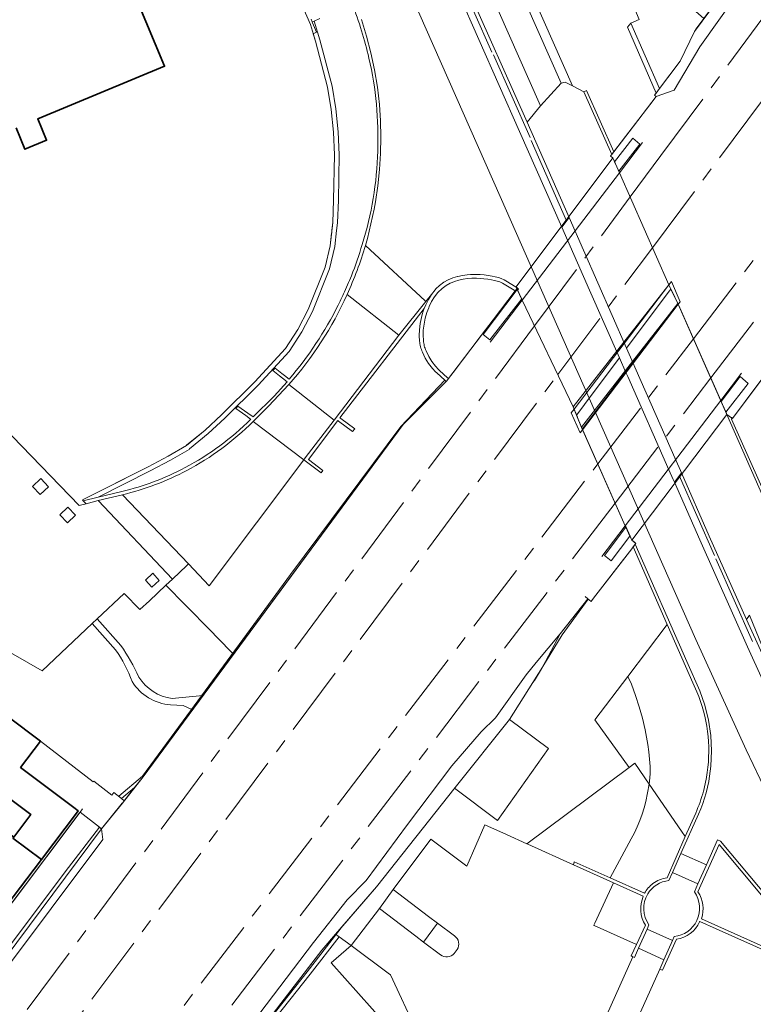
# Model space of a CAD drawing. Extents: x 150256 to 156914, y 461459 to 469481.
# Tile 274 of 656: x 154982 to 155061, y 463717 to 463822. Entities that reach past the tile are written whole.
import ezdxf

# ---------------------------------------------------------------- set-up
doc = ezdxf.new("R2010")
doc.units = 0
doc.header["$LTSCALE"] = 0.75
doc.linetypes.add('AM-AS', pattern=[16, 10, -2, 2, -2])
for name, color, linetype, lineweight in [('B-RO-AM-AS_SPOOR-G', 251, 'AM-AS', 18), ('B-RO-GR-BEPLANTING_CULTUUR_BODEMBEDEKKER-GV', 251, 'CONTINUOUS', 18), ('B-RO-GR-GRAS-GV', 251, 'CONTINUOUS', 13), ('B-RO-GR-GROENVOORZIENING-GV', 251, 'CONTINUOUS', 18), ('B-RO-GR-HAAG-GV', 251, 'CONTINUOUS', 13), ('B-RO-IE-TERREINAFSCHEIDING_KUNSTMATIG_HEKWERK-G', 251, 'IE-TERREINAFSCHEIDING-KUNSTMATIG', 18), ('B-RO-IE-TERREINAFSCHEIDING_KUNSTMATIG_MUUR-G', 251, 'IE-TERREINAFSCHEIDING-KUNSTMATIG-DICHT', 18), ('B-RO-IE-TERREINAFSCHEIDING_KUNSTMATIG_MUUR-GV', 251, 'CONTINUOUS', 18), ('B-RO-KW-KUNSTWERK-GV', 251, 'CONTINUOUS', 18), ('B-RO-KW-KUNSTWERK_GELUIDSWERING_SCHERM-G', 251, 'CONTINUOUS', 18), ('B-RO-KW-KUNSTWERK_PIJLER-GV', 251, 'CONTINUOUS', 18), ('B-RO-OG-BEBOUWING-GV', 6, 'CONTINUOUS', 35), ('B-RO-OG-TERREIN_CULTUURSCHEIDING-GV', 251, 'CONTINUOUS', 18), ('B-RO-VH-VERHARDING_ASFALT-GV', 251, 'CONTINUOUS', 18), ('B-RO-VH-VERHARDING_BETON-GV', 251, 'CONTINUOUS', 18), ('B-RO-VH-VERHARDING_BETONSTRAATSTEEN-GV', 251, 'CONTINUOUS', 18), ('B-RO-VH-VERHARDING_FUNDERING_ZAND-GV', 251, 'CONTINUOUS', 18), ('B-RO-VH-VERHARDING_GESLOTEN-GV', 251, 'CONTINUOUS', 18), ('B-RO-VH-VERHARDING_GRASBETONSTEEN-GV', 251, 'CONTINUOUS', 18), ('B-RO-VH-VERHARDING_HALFVERHARDING-GV', 251, 'CONTINUOUS', 18), ('B-RO-VH-VERHARDING_ROOSTER-GV', 251, 'CONTINUOUS', 18), ('B-RO-VH-VERHARDING_TEGEL-GV', 251, 'CONTINUOUS', 18)]:
    doc.layers.add(name, color=color, linetype=linetype, lineweight=lineweight)
doc.linetypes.add('IE-TERREINAFSCHEIDING-KUNSTMATIG', pattern='A,4,[82,NLCS.SHX,S=0.75,R=90,X=0,Y=0],4,-2', length=10)
doc.linetypes.add('IE-TERREINAFSCHEIDING-KUNSTMATIG-DICHT', pattern='A,8,-1,[82,NLCS.SHX,S=0.75,R=90,X=0,Y=0],-1', length=10)

msp = doc.modelspace()

# ---------------------------------------------------------------- linework, layer by layer
at = {"layer": 'B-RO-AM-AS_SPOOR-G'}
for points in [[(155056.026, 463783.471), (155154.029, 463911.829), (155170.898, 463933.816), (155200.662, 463972.105), (155269.745, 464059.875)], [(155054.172, 463787.663), (155173.77, 463944.214), (155203.49, 463982.538), (155245.888, 464036.444)], [(155047.4, 463802.809), (155050.695, 463807.251), (155140.746, 463928.816)], [(155049.782, 463797.387), (155073.09, 463828.635)], [(155037.182, 463789.038), (155047.4, 463802.809)], [(155039.665, 463783.824), (155049.782, 463797.387)], [(154818.778, 463498.972), (154908.779, 463616.918), (154928.131, 463642.427), (154947.209, 463667.774), (155037.182, 463789.038)], [(155043.946, 463774.277), (155054.172, 463787.663)], [(154821.795, 463495.987), (154935.292, 463644.638), (154982.677, 463707.424), (155039.665, 463783.824)], [(155045.81, 463770.09), (155056.026, 463783.471)], [(154994.262, 463709.242), (155043.946, 463774.277)], [(154997.559, 463706.894), (155045.81, 463770.09)]]:
    msp.add_lwpolyline(points, dxfattribs=at)
at = {"layer": 'B-RO-GR-BEPLANTING_CULTUUR_BODEMBEDEKKER-GV'}
for points in [[(155024.895, 463787.404), (155024.864, 463788.003), (155024.889, 463788.596), (155024.966, 463789.269), (155025.098, 463789.938), (155025.183, 463790.234), (155025.289, 463790.604), (155025.398, 463790.885), (155016.362, 463779.209), (155016.466, 463779.132), (155017.956, 463778.027), (155017.734, 463777.729), (155016.244, 463778.849), (155016.173, 463778.902), (155013.006, 463774.743), (155013.022, 463774.731), (155014.557, 463773.584), (155014.372, 463773.333), (155012.513, 463774.699), (155002.388, 463761.246), (155000.204, 463763.613), (155000, 463763.42), (154998.466, 463761.965), (154997.782, 463761.315), (154999.878, 463759.175), (155000, 463759.05), (155000.122, 463758.925), (155002.362, 463756.639), (155004.683, 463754.27), (155005.014, 463753.932)], [(155026.259, 463784.485), (155025.857, 463785.012), (155025.508, 463785.59), (155025.203, 463786.217)], [(155005.014, 463753.932), (155023.15, 463778.479), (155027.732, 463783.096), (155027.59, 463783.224), (155026.722, 463784.009)], [(154997.782, 463761.315), (154996.034, 463759.653), (154994.989, 463758.709), (154993.332, 463760.44), (154990.439, 463757.718), (154992.975, 463754.878)], [(154998.459, 463749.194), (155001.741, 463749.503), (155005.014, 463753.932), (155004.683, 463754.27), (155002.362, 463756.639), (155000.122, 463758.925), (155000, 463759.05), (154999.878, 463759.175), (154997.782, 463761.315)], [(154992.388, 463754.41), (154989.892, 463757.204), (154984.538, 463752.167), (154976.638, 463756.683), (154973.762, 463752.75), (154973.693, 463752.658), (154973.768, 463752.602), (154977.439, 463749.843), (154984.36, 463744.641), (154990.008, 463740.289), (154990.074, 463740.376), (154991.993, 463738.875), (154992.223, 463739.159), (154993.042, 463738.497), (154993.321, 463738.272), (154994.42, 463739.669)], [(155054.539, 463749.914), (155054.111, 463750.888), (155051.373, 463757.118), (155047.144, 463751.536), (155047.549, 463750.717), (155047.99, 463749.521), (155048.376, 463748.311), (155048.71, 463747.085), (155048.992, 463745.843), (155049.28, 463744.287), (155049.394, 463743.502), (155049.479, 463742.714), (155049.527, 463741.929), (155049.533, 463741.143), (155049.488, 463740.366), (155049.447, 463740.046), (155052.896, 463735.013), (155053.295, 463734.431), (155054.414, 463736.959)], [(154994.42, 463739.669), (154995.331, 463740.827), (154995.624, 463741.223), (155000.619, 463747.983), (154999.624, 463748.469), (154998.277, 463748.523)], [(155052.896, 463735.013), (155049.447, 463740.046), (155049.091, 463738.203), (155048.898, 463737.513), (155048.679, 463736.83), (155048.431, 463736.156), (155048.157, 463735.492), (155047.857, 463734.843), (155047.529, 463734.208), (155045.26, 463730.032), (155048.95, 463728.395)], [(155051.35, 463730.035), (155053.295, 463734.431), (155052.896, 463735.013)], [(155048.812, 463728.074), (155045.621, 463729.486), (155043.633, 463725.175), (155043.534, 463724.961), (155043.564, 463724.948), (155048.086, 463722.91), (155049.041, 463724.955)]]:
    msp.add_lwpolyline(points, dxfattribs=at)
for points in [[(155025.001, 463786.806, -0.0400607), (155024.895, 463787.404)], [(155025.203, 463786.217, -0.044186), (155025.001, 463786.806)], [(155026.722, 463784.009, -0.0351518), (155026.259, 463784.485)], [(154994.158, 463751.009, 0.0675429), (154992.388, 463754.41)], [(154992.975, 463754.878, -0.0356701), (154994.899, 463751.492)], [(154998.277, 463748.523, -0.239939), (154994.158, 463751.009)], [(154994.899, 463751.492, 0.2287232), (154998.459, 463749.194)], [(155055.648, 463741.306, 0.1343648), (155054.539, 463749.914)], [(155055.241, 463739.305, 0.0311121), (155055.648, 463741.306)], [(155054.414, 463736.959, 0.0377971), (155055.241, 463739.305)], [(155049.838, 463729.416, -0.1285437), (155051.35, 463730.035)], [(155048.95, 463728.395, -0.1061524), (155049.838, 463729.416)], [(155049.041, 463724.955, -0.2478416), (155048.812, 463728.074)]]:
    msp.add_lwpolyline(points, format="xyb", dxfattribs=at)
for points in [[(155049.447, 463740.046), (155049.488, 463740.366), (155049.533, 463741.143), (155049.527, 463741.929), (155049.479, 463742.714), (155049.394, 463743.502), (155049.28, 463744.287), (155048.992, 463745.843), (155048.71, 463747.085), (155048.376, 463748.311), (155047.99, 463749.521), (155047.549, 463750.717), (155047.144, 463751.536), (155043.644, 463746.916), (155047.294, 463741.814), (155047.917, 463742.278)], [(155045.26, 463730.032), (155047.529, 463734.208), (155047.857, 463734.843), (155048.157, 463735.492), (155048.431, 463736.156), (155048.679, 463736.83), (155048.898, 463737.513), (155049.091, 463738.203), (155049.447, 463740.046), (155047.917, 463742.278), (155047.294, 463741.814), (155036.349, 463733.673), (155036.462, 463733.622), (155041.332, 463731.425), (155041.422, 463731.735)]]:
    msp.add_lwpolyline(points, close=True, dxfattribs=at)
at = {"layer": 'B-RO-GR-GRAS-GV'}
msp.add_lwpolyline([(154956.528, 463690.103), (154987.016, 463730.664), (154990.674, 463735.436), (154988.601, 463737.058), (154988.509, 463736.936), (154984.679, 463731.843), (154980.888, 463726.801), (154977.096, 463721.758), (154973.305, 463716.716), (154969.513, 463711.674)], dxfattribs=at)
msp.add_lwpolyline([(154914.448, 463634.452), (154914.987, 463634.066), (154935.516, 463661.497), (154956.893, 463689.887), (154974.126, 463712.773), (154990.884, 463735.272), (154990.821, 463735.321), (154990.674, 463735.436), (154987.016, 463730.664), (154956.528, 463690.103), (154914.859, 463634.668)], close=True, dxfattribs=at)
at = {"layer": 'B-RO-GR-GROENVOORZIENING-GV'}
for points in [[(155050.167, 463813.92), (155049.993, 463813.69), (155050.184, 463813.535), (155052.091, 463814.243), (155054.851, 463818.854), (155059.087, 463824.836), (155065.071, 463832.56), (155068.224, 463836.916), (155073.058, 463843.318), (155075.996, 463847.736), (155078.363, 463851.379), (155077.601, 463851.941), (155063.696, 463833.216), (155055.294, 463821.902), (155054.461, 463820.78), (155054.265, 463820.516), (155052.757, 463817.343), (155050.526, 463814.395)], [(155050.731, 463825.906), (155047.358, 463828.866), (155046.37, 463827.744), (155045.584, 463828.433), (155048.376, 463821.782), (155047.464, 463821.385), (155050.526, 463814.395), (155052.757, 463817.343), (155054.265, 463820.516), (155054.461, 463820.78), (155055.294, 463821.902)], [(155013.634, 463821.622), (155013.42, 463821.528), (155013.46, 463821.43), (155013.871, 463820.415), (155013.525, 463820.266), (155013.764, 463819.483), (155015.063, 463814.555), (155015.45, 463812.179), (155015.688, 463809.739), (155015.806, 463807.326), (155015.71, 463802.474), (155015.617, 463800.069), (155015.532, 463799.271), (155015.53, 463798.94), (155015.496, 463798.94), (155015.354, 463797.606), (155014.802, 463795.293), (155012.988, 463790.792), (155011.868, 463788.642), (155010.556, 463786.614), (155007.276, 463783.051), (155003.734, 463779.539), (155001.962, 463777.887), (154999.997, 463776.264), (154999.974, 463776.245), (154999.973, 463776.244), (154998.023, 463775.113), (154995.873, 463773.975), (154991.058, 463771.543), (154988.853, 463770.43), (154988.939, 463770.342), (154990.537, 463770.72), (154996.103, 463773.531), (154998.265, 463774.676), (155000.261, 463775.833), (155000.316, 463775.879), (155002.292, 463777.511), (155004.081, 463779.179), (155007.636, 463782.704), (155010.953, 463786.307), (155012.301, 463788.39), (155013.443, 463790.583), (155015.28, 463795.141), (155015.848, 463797.521), (155016.029, 463799.218), (155016.116, 463800.033), (155016.21, 463802.459), (155016.306, 463807.333), (155016.187, 463809.776), (155015.946, 463812.244), (155015.553, 463814.659), (155014.245, 463819.62)], [(155064.587, 463764.018), (155063.969, 463763.733), (155063.976, 463762.913), (155065.347, 463759.792), (155083.908, 463720.441), (155088.742, 463712.9), (155093.534, 463705.425), (155069.075, 463769.685), (155062.964, 463785.32), (155060.959, 463782.63), (155058.352, 463779.132), (155058.325, 463779.152), (155058.284, 463779.097), (155058.248, 463779.05), (155064.891, 463764.141)], [(154985.221, 463771.837), (154984.393, 463772.705), (154983.525, 463771.877), (154984.353, 463771.009)], [(154988.121, 463768.8), (154987.292, 463769.668), (154986.424, 463768.839), (154987.253, 463767.971)], [(155015.915, 463724.018), (155016.295, 463723.735), (155017.569, 463722.785), (155020.595, 463726.738), (155022.057, 463728.777), (155026.114, 463734.169), (155029.947, 463731.262), (155031.854, 463735.687), (155034.181, 463734.662), (155036.349, 463733.673), (155047.294, 463741.814), (155043.644, 463746.916), (155047.144, 463751.536), (155051.373, 463757.118), (155047.732, 463765.404), (155047.573, 463765.199), (155045.945, 463763.096), (155044.24, 463760.895), (155043.476, 463759.908), (155043.301, 463759.681), (155043.226, 463759.584), (155042.896, 463759.846), (155039.931, 463756.113), (155038.034, 463752.54), (155034.489, 463746.965), (155028.697, 463739.697), (155020.278, 463729.07)], [(154997.07, 463761.808), (154996.381, 463762.581), (154995.6, 463761.85), (154996.282, 463761.084)], [(155001.921, 463705.987), (155014.437, 463722.306), (155015.915, 463724.018), (155020.278, 463729.07), (155028.697, 463739.697), (155034.489, 463746.965), (155038.034, 463752.54), (155039.931, 463756.113), (155037.354, 463753.06), (155036.287, 463751.721), (155033.001, 463747.122), (155031.47, 463745.626), (155028.35, 463742.017), (155023.593, 463735.744), (155019.169, 463729.727), (155017.143, 463727.68), (155013.557, 463723.113), (155006.353, 463713.645), (155005.14, 463711.39), (155003.152, 463709.354), (155000.947, 463706.481)]]:
    msp.add_lwpolyline(points, close=True, dxfattribs=at)
for points in [[(154971.838, 463708.665), (154979.95, 463719.381), (154991.05, 463734.118), (154990.884, 463735.272), (154974.126, 463712.773)], [(155055.02, 463725.656), (155068.671, 463719.518), (155056.924, 463733.607), (155054.641, 463728.546)], [(155028.626, 463723.821), (155026.825, 463725.182), (155025.303, 463723.168), (155027.133, 463721.798)], [(155028.594, 463721.945), (155028.908, 463722.368)]]:
    msp.add_lwpolyline(points, dxfattribs=at)
for points in [[(155054.641, 463728.546, -0.2405227), (155055.02, 463725.656)], [(155028.908, 463722.368, 0.4169893), (155028.626, 463723.821)], [(155027.133, 463721.798, 0.3949995), (155028.594, 463721.945)]]:
    msp.add_lwpolyline(points, format="xyb", dxfattribs=at)
at = {"layer": 'B-RO-GR-HAAG-GV'}
msp.add_lwpolyline([(155013.46, 463821.43), (155013.871, 463820.415), (155013.525, 463820.266), (155013.764, 463819.483), (155015.063, 463814.555), (155015.45, 463812.179), (155015.688, 463809.739), (155015.806, 463807.326), (155015.71, 463802.474), (155015.617, 463800.069), (155015.532, 463799.271), (155015.53, 463798.94), (155015.496, 463798.94), (155015.354, 463797.606), (155014.802, 463795.293), (155012.988, 463790.792), (155011.868, 463788.642), (155010.556, 463786.614), (155007.276, 463783.051), (155003.734, 463779.539), (155001.962, 463777.887), (154999.997, 463776.264), (154999.974, 463776.245), (154999.973, 463776.244), (154998.023, 463775.113), (154995.873, 463773.975), (154991.058, 463771.543), (154988.853, 463770.43), (154988.939, 463770.342), (154990.537, 463770.72), (154996.103, 463773.531), (154998.265, 463774.676), (155000.261, 463775.833), (155000.316, 463775.879), (155002.292, 463777.511), (155004.081, 463779.179), (155007.636, 463782.704), (155010.953, 463786.307), (155012.301, 463788.39), (155013.443, 463790.583), (155015.28, 463795.141), (155015.848, 463797.521), (155016.029, 463799.218), (155016.116, 463800.033), (155016.21, 463802.459), (155016.306, 463807.333), (155016.187, 463809.776), (155015.946, 463812.244), (155015.553, 463814.659), (155014.245, 463819.62), (155013.634, 463821.622), (155013.42, 463821.528)], close=True, dxfattribs=at)
at = {"layer": 'B-RO-IE-TERREINAFSCHEIDING_KUNSTMATIG_HEKWERK-G'}
for points in [[(155028.708, 463827.15), (155032.63, 463818.298)], [(154999.973, 463776.244), (155001.962, 463777.887), (155003.734, 463779.539), (155007.276, 463783.051), (155010.556, 463786.614), (155011.868, 463788.642), (155012.988, 463790.792), (155014.802, 463795.293), (155015.354, 463797.606), (155015.617, 463800.069), (155015.71, 463802.474), (155015.806, 463807.326), (155015.688, 463809.739), (155015.45, 463812.179), (155015.063, 463814.555), (155013.764, 463819.483), (155013.223, 463821.254), (155011.781, 463824.604)], [(155032.789, 463818.017), (155036.7, 463809.16)], [(155036.814, 463808.855), (155040.611, 463800.262)], [(155041.403, 463780.143), (155051.525, 463793.421)], [(155051.525, 463793.421), (155051.808, 463793.792), (155052.747, 463791.618), (155052.542, 463791.35)], [(155052.542, 463791.35), (155042.32, 463777.928)], [(155042.32, 463777.928), (155042.065, 463777.593), (155041.1, 463779.745), (155041.403, 463780.143)], [(154998.023, 463775.113), (154999.974, 463776.245)], [(154999.974, 463776.245), (155000, 463776.26)], [(154995.873, 463773.975), (154998.023, 463775.113)], [(154988.853, 463770.43), (154995.873, 463773.975)], [(155052.646, 463773.021), (155056.403, 463764.49)], [(155056.552, 463764.132), (155060.492, 463755.303)], [(155028.643, 463739.629), (155033.232, 463736.162), (155038.666, 463743.853), (155034.489, 463746.965)]]:
    msp.add_lwpolyline(points, dxfattribs=at)
at = {"layer": 'B-RO-IE-TERREINAFSCHEIDING_KUNSTMATIG_MUUR-G'}
for points in [[(155048.716, 463808.632), (155046.257, 463805.409)], [(155046.257, 463805.409), (155035.87, 463791.791)], [(155041.306, 463780.378), (155051.524, 463793.423)], [(155051.524, 463793.423), (155051.851, 463792.761)], [(155051.851, 463792.761), (155052.507, 463791.43)], [(155035.87, 463791.791), (155032.439, 463787.293)], [(155052.507, 463791.43), (155042.287, 463778.002)], [(155057.091, 463781.063), (155059.303, 463783.965)], [(155027.59, 463783.224), (155022.893, 463778.274), (155011.107, 463762.471), (155000, 463747.338)], [(155041.306, 463780.378), (155041.759, 463779.274)], [(155046.886, 463767.672), (155057.091, 463781.063)], [(155042.287, 463778.002), (155041.676, 463779.477)], [(155044.365, 463764.365), (155046.886, 463767.673)], [(155042.917, 463759.829), (155040.123, 463755.989), (155038.071, 463752.61)], [(155042.896, 463759.846), (155042.592, 463760.087)], [(155037.916, 463752.355), (155037.164, 463751.116), (155036.981, 463750.884)], [(155000, 463747.338), (154995.265, 463740.913), (154992.762, 463738.753)], [(154990.008, 463740.289), (154984.36, 463744.641)], [(154990.074, 463740.376), (154990.008, 463740.289)], [(154991.993, 463738.875), (154990.074, 463740.376)], [(154994.42, 463739.669), (154993.042, 463738.497)], [(154991.993, 463738.875), (154992.223, 463739.159)], [(154993.042, 463738.497), (154992.223, 463739.159)], [(154993.321, 463738.272), (154993.042, 463738.497)], [(154912.496, 463635.851), (154914.987, 463634.066), (154935.516, 463661.497), (154974.126, 463712.773), (154990.884, 463735.272), (154990.602, 463735.492)], [(155016.762, 463724.998), (155012.896, 463719.971), (155005.583, 463710.762)], [(155016.295, 463723.735), (155013.211, 463719.725), (155000, 463703.09)]]:
    msp.add_lwpolyline(points, dxfattribs=at)
at = {"layer": 'B-RO-IE-TERREINAFSCHEIDING_KUNSTMATIG_MUUR-GV'}
for points in [[(155022.522, 463839.357), (155035.568, 463809.824), (155040.093, 463799.579), (155040.874, 463800.609), (155036.381, 463810.818), (155023.496, 463839.783), (155022.869, 463839.559)], [(155050.526, 463814.395), (155047.464, 463821.385), (155047.103, 463820.946), (155050.167, 463813.92)], [(155042.482, 463814.063), (155042.469, 463814.057), (155045.43, 463807.354), (155045.629, 463807.613), (155045.646, 463807.635), (155042.751, 463814.195)], [(155016.466, 463779.132), (155016.362, 463779.209), (155025.398, 463790.885), (155025.546, 463791.267), (155025.833, 463791.857), (155026.163, 463792.396), (155025.561, 463791.639), (155022.692, 463788.032), (155015.766, 463778.941), (155012.68, 463774.917), (155012.513, 463774.699), (155014.372, 463773.333), (155014.557, 463773.584), (155013.022, 463774.731), (155013.006, 463774.743), (155016.173, 463778.902), (155016.244, 463778.849), (155017.734, 463777.729), (155017.956, 463778.027)], [(155058.228, 463779.223), (155058.143, 463779.285), (155057.749, 463779.574), (155064.587, 463764.018), (155064.891, 463764.141), (155058.248, 463779.05), (155058.284, 463779.097), (155058.325, 463779.152)], [(155059.844, 463757.649), (155055.86, 463766.557), (155052.879, 463773.331), (155052.129, 463772.333), (155054.859, 463766.152), (155059.949, 463754.715), (155066.698, 463739.95), (155067.089, 463740.082), (155067.398, 463740.243), (155067.673, 463740.386), (155060.967, 463755.138)]]:
    msp.add_lwpolyline(points, close=True, dxfattribs=at)
for points in [[(155017.693, 463823.444, -0.0363264), (155019.487, 463817.656)], [(155019.487, 463817.656, -0.0654708), (155020.423, 463807.724)], [(155020.423, 463807.724, -0.0694572), (155018.756, 463797.723)], [(155017.147, 463792.373, 0.0362187), (155019.099, 463797.622)], [(155018.756, 463797.723, -0.0243246), (155017.605, 463794.393)], [(155017.605, 463794.393, -0.0145421), (155016.754, 463792.44)], [(155010.925, 463782.751, 0.0737363), (155017.147, 463792.373)], [(155016.754, 463792.44, -0.0084752), (155016.187, 463791.243)], [(155016.187, 463791.243, -0.0626434), (155010.959, 463783.352)], [(155024.895, 463787.404, 0.0400607), (155025.001, 463786.806)], [(155025.001, 463786.806, 0.044186), (155025.203, 463786.217)], [(155025.4, 463786.912, -0.0376055), (155025.301, 463787.467)], [(155025.587, 463786.365, -0.0459576), (155025.4, 463786.912)], [(155027.025, 463784.274, -0.0337017), (155026.586, 463784.725)], [(155026.259, 463784.485, 0.0351518), (155026.722, 463784.009)], [(155006.856, 463779.06, -0.0748327), (154999.836, 463773.881)], [(155000, 463773.572, 0.07502), (155007.103, 463778.813)], [(154999.836, 463773.881, -0.0623128), (154993.057, 463771.315)], [(154993.137, 463770.974, 0.0624107), (155000, 463773.572)], [(155054.539, 463749.914, -0.1343648), (155055.648, 463741.306)], [(155055.648, 463741.306, -0.0311121), (155055.241, 463739.305)], [(155055.241, 463739.305, -0.0377971), (155054.414, 463736.959)], [(155051.35, 463730.035, 0.1285437), (155049.838, 463729.416)], [(155049.838, 463729.416, 0.1061524), (155048.95, 463728.395)], [(155049.284, 463728.305, -0.2351983), (155051.55, 463729.746)], [(155048.812, 463728.074, 0.2478416), (155049.041, 463724.955)], [(155049.405, 463725.01, -0.2977798), (155049.284, 463728.305)], [(155054.268, 463728.526, -0.2716418), (155054.539, 463725.468)], [(155055.02, 463725.656, 0.2405227), (155054.641, 463728.546)], [(155054.539, 463725.468, -0.2615503), (155052.116, 463723.749)], [(155052.349, 463723.475, 0.2554776), (155054.822, 463725.317)]]:
    msp.add_lwpolyline(points, format="xyb", dxfattribs=at)
for points in [[(155013.301, 463821.822), (155013.42, 463821.528), (155013.634, 463821.622), (155014.242, 463821.891)], [(155019.099, 463797.622), (155019.312, 463798.39), (155019.512, 463799.162), (155019.7, 463799.937), (155019.875, 463800.715), (155020.038, 463801.496), (155020.188, 463802.279), (155020.446, 463804.002), (155020.628, 463805.736), (155020.735, 463807.475), (155020.766, 463809.217), (155020.72, 463810.96), (155020.599, 463812.698), (155020.38, 463814.549), (155020.076, 463816.388), (155019.69, 463818.212), (155019.221, 463820.016), (155018.671, 463821.798)], [(155025.301, 463787.467), (155025.272, 463788.023), (155025.295, 463788.574), (155025.368, 463789.209), (155025.492, 463789.841), (155025.673, 463790.47), (155025.867, 463790.971), (155025.916, 463791.097), (155026.183, 463791.646), (155026.491, 463792.148), (155026.858, 463792.61), (155027.306, 463793.038), (155027.724, 463793.346), (155028.157, 463793.589), (155028.386, 463793.684), (155028.611, 463793.777), (155029.09, 463793.917), (155029.559, 463794.019), (155030.027, 463794.093), (155030.496, 463794.134), (155030.965, 463794.137), (155031.368, 463794.114), (155031.772, 463794.076), (155032.176, 463794.021), (155032.579, 463793.949), (155032.887, 463793.89), (155033.194, 463793.824), (155033.489, 463793.733), (155033.765, 463793.6), (155034.993, 463792.852), (155035.121, 463792.774), (155035.294, 463793.001), (155035.383, 463792.813), (155035.482, 463792.944), (155035.442, 463792.983), (155035.402, 463793.022), (155035.361, 463793.06), (155035.32, 463793.098), (155035.278, 463793.136), (155035.236, 463793.173), (155035.226, 463793.179), (155034.127, 463793.848), (155033.928, 463793.969), (155033.632, 463794.112), (155033.316, 463794.209), (155032.989, 463794.279), (155032.659, 463794.342), (155032.236, 463794.417), (155031.812, 463794.475), (155031.388, 463794.516), (155030.965, 463794.54), (155030.467, 463794.537), (155030.355, 463794.527), (155029.97, 463794.493), (155029.472, 463794.414), (155028.975, 463794.306), (155028.96, 463794.302), (155028.455, 463794.153), (155027.962, 463793.95), (155027.492, 463793.687), (155027.039, 463793.352), (155026.955, 463793.28), (155026.872, 463793.207), (155026.791, 463793.131), (155026.712, 463793.053), (155026.634, 463792.974), (155026.558, 463792.893), (155026.163, 463792.396), (155025.833, 463791.857), (155025.546, 463791.267), (155025.398, 463790.885), (155025.289, 463790.604), (155025.183, 463790.234), (155025.098, 463789.938), (155024.966, 463789.269), (155024.889, 463788.596), (155024.864, 463788.003), (155024.895, 463787.404)], [(155025.203, 463786.217), (155025.508, 463785.59), (155025.857, 463785.012), (155026.259, 463784.485)], [(155026.586, 463784.725), (155026.206, 463785.224), (155025.876, 463785.771), (155025.587, 463786.365)], [(155010.959, 463783.352), (155010.459, 463783.729), (155010.162, 463783.952), (155009.441, 463784.495), (155009.224, 463784.27), (155009.937, 463783.689), (155010.24, 463783.442), (155010.728, 463783.044), (155009.362, 463781.535), (155007.097, 463779.313), (155007.094, 463779.315), (155006.542, 463779.706), (155005.475, 463780.461), (155005.265, 463780.184), (155006.317, 463779.442), (155006.835, 463779.077), (155006.856, 463779.06)], [(155026.722, 463784.009), (155027.59, 463783.224), (155027.732, 463783.096), (155027.772, 463783.136), (155027.981, 463783.41), (155027.894, 463783.488), (155027.025, 463784.274)], [(155007.103, 463778.813), (155007.138, 463778.847), (155008.76, 463780.436), (155010.925, 463782.751)], [(154993.057, 463771.315), (154990.537, 463770.72), (154988.939, 463770.342), (154989.253, 463770.021), (154990.533, 463770.359), (154993.137, 463770.974)], [(155051.55, 463729.746), (155051.916, 463730.606), (155052.838, 463732.636), (155054.71, 463736.826), (155054.943, 463737.391), (155055.156, 463737.964), (155055.348, 463738.545), (155055.519, 463739.132), (155055.669, 463739.725), (155055.797, 463740.323), (155055.802, 463740.349), (155056.037, 463741.975), (155056.114, 463743.616), (155056.032, 463745.257), (155055.792, 463746.884), (155055.396, 463748.48), (155054.847, 463750.03), (155053.477, 463753.144), (155047.956, 463765.693), (155047.732, 463765.404), (155051.373, 463757.118), (155054.111, 463750.888), (155054.539, 463749.914)], [(155054.414, 463736.959), (155053.295, 463734.431), (155051.35, 463730.035)], [(155054.822, 463725.317), (155054.84, 463725.356), (155056.587, 463724.576), (155069.209, 463718.94), (155077.558, 463702.796), (155078.245, 463701.554), (155078.828, 463701.157), (155078.851, 463701.141), (155078.436, 463701.905), (155077.867, 463702.952), (155075.089, 463708.292), (155069.424, 463719.183), (155057.061, 463733.944), (155056.749, 463734.104), (155055.568, 463731.428), (155054.652, 463729.395), (155054.268, 463728.526)], [(155054.641, 463728.546), (155056.924, 463733.607), (155068.671, 463719.518), (155055.02, 463725.656)], [(155048.95, 463728.395), (155045.26, 463730.032), (155041.422, 463731.735), (155041.332, 463731.425), (155045.621, 463729.486), (155048.812, 463728.074)], [(155049.041, 463724.955), (155048.086, 463722.91), (155047.526, 463721.687), (155047.7, 463721.597), (155047.856, 463721.53), (155048.282, 463722.501), (155049.206, 463724.543), (155049.405, 463725.01)], [(155052.116, 463723.749), (155051.947, 463723.347), (155050.995, 463721.278), (155050.565, 463720.283), (155050.879, 463720.168), (155052.349, 463723.475)]]:
    msp.add_lwpolyline(points, dxfattribs=at)
at = {"layer": 'B-RO-KW-KUNSTWERK-GV'}
for points in [[(155045.566, 463806.982), (155035.202, 463793.193), (155035.294, 463793.001), (155035.87, 463791.791), (155041.306, 463780.378), (155046.726, 463787.297), (155051.524, 463793.423), (155046.257, 463805.409)], [(155057.749, 463779.574), (155052.507, 463791.43), (155047.664, 463785.213), (155042.2, 463778.198), (155046.886, 463767.673), (155047.575, 463766.126)]]:
    msp.add_lwpolyline(points, close=True, dxfattribs=at)
at = {"layer": 'B-RO-KW-KUNSTWERK_GELUIDSWERING_SCHERM-G'}
for points in [[(154993.126, 463738.023), (154995.331, 463740.827), (155023.15, 463778.479), (155027.772, 463783.136), (155030.381, 463786.558), (155032.757, 463789.674), (155035.294, 463793.001), (155035.202, 463793.193), (155045.566, 463806.982), (155045.301, 463807.186), (155045.374, 463807.281), (155049.868, 463813.125), (155050.184, 463813.535), (155049.993, 463813.69), (155052.757, 463817.343), (155054.265, 463820.516), (155090.099, 463868.771), (155104.478, 463888.001)], [(154992.889, 463694.212), (155014.437, 463722.306), (155020.278, 463729.07), (155028.697, 463739.697), (155034.489, 463746.965), (155038.034, 463752.54), (155039.931, 463756.113), (155042.896, 463759.846), (155043.226, 463759.584), (155043.476, 463759.908), (155047.573, 463765.199), (155048.024, 463765.781), (155047.575, 463766.126), (155057.749, 463779.574), (155058.352, 463779.132), (155063.108, 463785.513), (155064.384, 463787.164)], [(154857.656, 463562.923), (154910.224, 463632.83), (154910.649, 463633.396), (154912.496, 463635.851), (154912.781, 463636.23), (154988.601, 463737.058), (154988.875, 463737.422)], [(154988.601, 463737.058), (154990.674, 463735.436), (154990.884, 463735.272), (154993.126, 463738.023)]]:
    msp.add_lwpolyline(points, dxfattribs=at)
at = {"layer": 'B-RO-KW-KUNSTWERK_PIJLER-GV'}
msp.add_lwpolyline([(155052.312, 463774.62), (155047.907, 463784.629), (155047.723, 463785.047), (155047.022, 463786.64), (155040.874, 463800.609), (155040.093, 463799.579), (155043.069, 463792.842), (155046.26, 463785.619), (155046.957, 463784.041), (155047.142, 463783.623), (155051.555, 463773.632), (155052.013, 463772.595), (155052.129, 463772.333), (155052.879, 463773.331), (155052.768, 463773.583)], close=True, dxfattribs=at)
at = {"layer": 'B-RO-OG-BEBOUWING-GV'}
msp.add_lwpolyline([(154981.769, 463810.191), (154982.714, 463807.911), (154985.021, 463808.867), (154984.075, 463811.149), (154997.638, 463816.785), (154988.276, 463839.166), (155000, 463844.148), (155001.525, 463844.796), (155000, 463848.428), (154998.344, 463852.372), (154994.869, 463850.908), (154990.374, 463861.724), (154993.85, 463863.138), (154990.717, 463870.914), (154987.241, 463869.5), (154984.312, 463876.577), (154987.738, 463877.991), (154984.606, 463885.668), (154981.18, 463884.204)], dxfattribs=at)
for points in [[(154981.506, 463734.391), (154981.428, 463734.287), (154984.474, 463731.997), (154988.311, 463737.101), (154988.391, 463737.208), (154987.926, 463737.558), (154982.245, 463741.829), (154984.36, 463744.641), (154977.439, 463749.843), (154976.987, 463749.243), (154977.482, 463748.872), (154976.196, 463747.163), (154975.701, 463747.535), (154973.467, 463744.572), (154973.966, 463744.197), (154972.681, 463742.487), (154972.185, 463742.859), (154971.408, 463741.818), (154978.309, 463736.631), (154978.388, 463736.735), (154980.208, 463739.156), (154983.326, 463736.813)], [(154977.651, 463729.234), (154980.684, 463726.954), (154984.474, 463731.997), (154981.428, 463734.287), (154981.506, 463734.391), (154978.388, 463736.735), (154978.309, 463736.631), (154971.408, 463741.818), (154969.692, 463739.519), (154970.189, 463739.144), (154968.904, 463737.434), (154968.409, 463737.807), (154967.623, 463736.771), (154974.533, 463731.577), (154974.611, 463731.681), (154976.432, 463734.103), (154979.55, 463731.76), (154977.729, 463729.338)]]:
    msp.add_lwpolyline(points, close=True, dxfattribs=at)
at = {"layer": 'B-RO-OG-TERREIN_CULTUURSCHEIDING-GV'}
for points in [[(155021.034, 463857.891), (155040.018, 463814.966), (155040.453, 463815.087), (155041.235, 463814.688), (155021.964, 463858.26)], [(155021.964, 463858.26), (155041.235, 463814.688), (155042.469, 463814.057), (155042.482, 463814.063), (155042.751, 463814.195), (155045.646, 463807.635), (155047.286, 463809.768), (155050.184, 463813.535), (155049.993, 463813.69), (155050.167, 463813.92), (155047.103, 463820.946), (155047.464, 463821.385), (155048.376, 463821.782)], [(155014.242, 463821.891), (155013.634, 463821.622), (155014.245, 463819.62), (155015.553, 463814.659), (155015.946, 463812.244), (155016.187, 463809.776), (155016.306, 463807.333), (155016.21, 463802.459), (155016.116, 463800.033), (155016.029, 463799.218), (155015.848, 463797.521), (155015.28, 463795.141), (155013.443, 463790.583), (155012.301, 463788.39), (155010.953, 463786.307), (155007.636, 463782.704), (155004.081, 463779.179), (155002.292, 463777.511), (155000.316, 463775.879), (155000.261, 463775.833), (154998.265, 463774.676), (154996.103, 463773.531), (154990.537, 463770.72), (154993.057, 463771.315)], [(155006.856, 463779.06), (155006.835, 463779.077), (155006.317, 463779.442), (155005.265, 463780.184), (155005.475, 463780.461), (155006.542, 463779.706), (155007.094, 463779.315), (155007.097, 463779.313), (155009.362, 463781.535), (155010.728, 463783.044), (155010.24, 463783.442), (155009.937, 463783.689), (155009.224, 463784.27), (155009.441, 463784.495), (155010.162, 463783.952), (155010.459, 463783.729), (155010.959, 463783.352)]]:
    msp.add_lwpolyline(points, dxfattribs=at)
for points in [[(155036.381, 463810.818), (155037.812, 463812.567), (155021.111, 463850.321), (155019.284, 463853.149), (155017.502, 463855.258), (155016.463, 463855.822), (155015.367, 463855.486), (155022.522, 463839.357), (155022.869, 463839.559), (155023.496, 463839.783)], [(155066.698, 463739.95), (155068.991, 463735.179), (155075.391, 463722.47), (155075.49, 463722.278), (155076.347, 463722.735), (155077.187, 463724.227), (155076.401, 463725.61), (155076.943, 463725.881), (155072.082, 463735.376), (155062.657, 463756.229), (155061.533, 463754.809), (155060.167, 463758.092), (155059.844, 463757.649), (155060.967, 463755.138), (155067.673, 463740.386), (155067.398, 463740.243), (155067.089, 463740.082)]]:
    msp.add_lwpolyline(points, close=True, dxfattribs=at)
for points in [[(155019.487, 463817.656, 0.0363264), (155017.693, 463823.444)], [(155020.423, 463807.724, 0.0654708), (155019.487, 463817.656)], [(155018.756, 463797.723, 0.0694572), (155020.423, 463807.724)], [(155017.605, 463794.393, 0.0243246), (155018.756, 463797.723)], [(155016.754, 463792.44, 0.0145421), (155017.605, 463794.393)], [(155016.187, 463791.243, 0.0084752), (155016.754, 463792.44)], [(155010.959, 463783.352, 0.0626434), (155016.187, 463791.243)], [(154999.836, 463773.881, 0.0748327), (155006.856, 463779.06)], [(154993.057, 463771.315, 0.0623128), (154999.836, 463773.881)]]:
    msp.add_lwpolyline(points, format="xyb", dxfattribs=at)
at = {"layer": 'B-RO-VH-VERHARDING_ASFALT-GV'}
for points in [[(154975.597, 463934.061), (154982.065, 463919.338), (154999.972, 463878.695), (155012.909, 463849.463), (155033.505, 463802.867), (155043.032, 463781.295), (155046.26, 463785.619), (155043.069, 463792.842), (155040.093, 463799.579), (155035.568, 463809.824), (155022.522, 463839.357), (155015.367, 463855.486), (155011.391, 463864.395), (155010.609, 463866.147), (155009.485, 463868.667), (155009.059, 463869.622), (155008.043, 463871.914), (155004.704, 463879.449), (154990.496, 463911.511), (154989.76, 463913.199), (154989.238, 463914.395), (154988.887, 463915.581), (154982.325, 463937.74)], [(155079.29, 463714.92), (155075.49, 463722.278), (155075.391, 463722.47), (155068.991, 463735.179), (155066.698, 463739.95), (155059.949, 463754.715), (155054.859, 463766.152), (155052.129, 463772.333), (155052.013, 463772.595), (155051.555, 463773.632), (155047.142, 463783.623), (155046.957, 463784.041), (155046.26, 463785.619), (155043.032, 463781.295), (155054.424, 463755.502), (155059.82, 463743.714), (155061.291, 463740.559), (155062.779, 463737.413), (155064.285, 463734.275), (155065.809, 463731.145), (155067.35, 463728.024), (155068.909, 463724.912), (155076.201, 463710.673)]]:
    msp.add_lwpolyline(points, dxfattribs=at)
at = {"layer": 'B-RO-VH-VERHARDING_BETON-GV'}
for points in [[(155045.566, 463806.982), (155045.301, 463807.186), (155045.374, 463807.281), (155045.43, 463807.354), (155042.469, 463814.057), (155041.235, 463814.688), (155040.453, 463815.087), (155040.018, 463814.966), (155037.812, 463812.567), (155036.381, 463810.818), (155040.874, 463800.609), (155047.022, 463786.64), (155051.566, 463792.727), (155051.747, 463792.97), (155051.524, 463793.423), (155046.257, 463805.409)], [(155012.513, 463774.699), (155012.68, 463774.917), (155015.766, 463778.941), (155010.925, 463782.751), (155008.76, 463780.436), (155007.138, 463778.847), (155007.103, 463778.813)], [(155000.204, 463763.613), (154993.137, 463770.974), (154990.533, 463770.359), (154998.466, 463761.965), (155000, 463763.42)], [(155054.652, 463729.395), (155055.568, 463731.428), (155052.838, 463732.636), (155051.916, 463730.606)], [(155048.282, 463722.501), (155050.995, 463721.278), (155051.947, 463723.347), (155049.206, 463724.543)]]:
    msp.add_lwpolyline(points, close=True, dxfattribs=at)
msp.add_lwpolyline([(155019.099, 463797.622, -0.0362187), (155017.147, 463792.373)], format="xyb", dxfattribs=at)
for points in [[(155017.147, 463792.373), (155022.692, 463788.032), (155025.561, 463791.639), (155025.497, 463791.698), (155019.099, 463797.622)], [(155064.587, 463764.018), (155057.749, 463779.574), (155057.686, 463779.716), (155057.599, 463779.913), (155057.147, 463780.935), (155057.091, 463781.063), (155052.718, 463790.952), (155052.507, 463791.43), (155051.747, 463792.97), (155051.566, 463792.727), (155047.022, 463786.64), (155047.723, 463785.047), (155047.907, 463784.629), (155052.312, 463774.62), (155052.768, 463773.583), (155052.879, 463773.331), (155055.86, 463766.557), (155059.844, 463757.649), (155060.167, 463758.092), (155061.533, 463754.809)]]:
    msp.add_lwpolyline(points, dxfattribs=at)
at = {"layer": 'B-RO-VH-VERHARDING_BETONSTRAATSTEEN-GV'}
for points in [[(155041.353, 463707.435), (155047.7, 463721.597), (155047.526, 463721.687), (155048.086, 463722.91), (155043.564, 463724.948), (155043.534, 463724.961), (155043.633, 463725.175), (155045.621, 463729.486), (155041.332, 463731.425), (155036.462, 463733.622), (155036.349, 463733.673), (155034.181, 463734.662), (155031.854, 463735.687), (155029.947, 463731.262), (155026.114, 463734.169), (155022.057, 463728.777), (155025.842, 463725.884), (155026.825, 463725.182), (155028.626, 463723.821)], [(155027.133, 463721.798), (155025.303, 463723.168), (155024.511, 463723.788), (155020.595, 463726.738), (155017.569, 463722.785), (155021.53, 463719.825), (155021.788, 463719.649), (155024.609, 463713.61)], [(155028.908, 463722.368), (155028.594, 463721.945)]]:
    msp.add_lwpolyline(points, dxfattribs=at)
msp.add_lwpolyline([(155026.825, 463725.182), (155025.842, 463725.884), (155022.057, 463728.777), (155020.595, 463726.738), (155024.511, 463723.788), (155025.303, 463723.168)], close=True, dxfattribs=at)
for points in [[(155028.626, 463723.821, -0.4169893), (155028.908, 463722.368)], [(155028.594, 463721.945, -0.3949995), (155027.133, 463721.798)]]:
    msp.add_lwpolyline(points, format="xyb", dxfattribs=at)
at = {"layer": 'B-RO-VH-VERHARDING_FUNDERING_ZAND-GV'}
for points in [[(154990.439, 463757.718), (154989.892, 463757.204), (154992.388, 463754.41)], [(154992.975, 463754.878), (154990.439, 463757.718)], [(154998.277, 463748.523), (154999.624, 463748.469), (155000.619, 463747.983), (155001.741, 463749.503), (154998.459, 463749.194)]]:
    msp.add_lwpolyline(points, dxfattribs=at)
for points in [[(154992.388, 463754.41, -0.0675429), (154994.158, 463751.009)], [(154994.899, 463751.492, 0.0356701), (154992.975, 463754.878)], [(154994.158, 463751.009, 0.239939), (154998.277, 463748.523)], [(154998.459, 463749.194, -0.2287232), (154994.899, 463751.492)]]:
    msp.add_lwpolyline(points, format="xyb", dxfattribs=at)
at = {"layer": 'B-RO-VH-VERHARDING_GESLOTEN-GV'}
for points in [[(155045.566, 463806.982), (155035.202, 463793.193), (155035.294, 463793.001), (155035.87, 463791.791), (155046.257, 463805.409)], [(155057.091, 463781.063), (155046.886, 463767.673), (155047.575, 463766.126), (155057.749, 463779.574), (155057.686, 463779.716), (155057.599, 463779.913), (155057.147, 463780.935)]]:
    msp.add_lwpolyline(points, close=True, dxfattribs=at)
at = {"layer": 'B-RO-VH-VERHARDING_GRASBETONSTEEN-GV'}
msp.add_lwpolyline([(155011.391, 463864.395), (155015.367, 463855.486), (155016.463, 463855.822), (155017.502, 463855.258), (155019.284, 463853.149), (155021.111, 463850.321), (155037.812, 463812.567), (155040.018, 463814.966), (155021.034, 463857.891)], dxfattribs=at)
at = {"layer": 'B-RO-VH-VERHARDING_HALFVERHARDING-GV'}
for points in [[(155059.087, 463824.836), (155054.851, 463818.854), (155052.091, 463814.243), (155050.184, 463813.535), (155047.286, 463809.768), (155045.646, 463807.635), (155045.629, 463807.613), (155045.43, 463807.354), (155045.374, 463807.281), (155045.301, 463807.186), (155045.566, 463806.982), (155046.257, 463805.409), (155051.524, 463793.423), (155051.747, 463792.97), (155052.507, 463791.43), (155052.718, 463790.952), (155057.091, 463781.063), (155057.147, 463780.935), (155057.599, 463779.913), (155057.686, 463779.716), (155057.749, 463779.574), (155058.143, 463779.285), (155058.228, 463779.223), (155058.325, 463779.152), (155058.352, 463779.132), (155060.959, 463782.63)], [(155006.353, 463713.645), (155013.557, 463723.113), (155017.143, 463727.68), (155019.169, 463729.727), (155023.593, 463735.744), (155028.35, 463742.017), (155031.47, 463745.626), (155033.001, 463747.122), (155036.287, 463751.721), (155037.354, 463753.06), (155039.931, 463756.113), (155042.896, 463759.846), (155043.226, 463759.584), (155043.301, 463759.681), (155043.476, 463759.908), (155044.24, 463760.895), (155045.945, 463763.096), (155047.573, 463765.199), (155047.732, 463765.404), (155047.956, 463765.693), (155048.024, 463765.781), (155047.863, 463765.904), (155047.575, 463766.126), (155047.391, 463766.539), (155046.925, 463767.585), (155046.886, 463767.672), (155042.5, 463777.524), (155042.2, 463778.198), (155041.676, 463779.477), (155041.306, 463780.378), (155035.87, 463791.791), (155035.383, 463792.813), (155035.294, 463793.001), (155035.121, 463792.774), (155032.757, 463789.674), (155031.494, 463788.018), (155030.381, 463786.558), (155028.478, 463784.062), (155027.981, 463783.41), (155027.772, 463783.136), (155027.732, 463783.096), (155023.15, 463778.479), (155005.014, 463753.932), (155001.741, 463749.503), (155000.619, 463747.983), (154995.624, 463741.223), (154995.331, 463740.827), (154994.42, 463739.669), (154993.321, 463738.272), (154993.126, 463738.023), (154993.109, 463738.003), (154990.884, 463735.272), (154991.05, 463734.118), (154979.95, 463719.381)]]:
    msp.add_lwpolyline(points, dxfattribs=at)
for points in [[(155041.306, 463780.378), (155046.726, 463787.297), (155051.524, 463793.423), (155046.257, 463805.409), (155035.87, 463791.791)], [(155046.886, 463767.673), (155057.091, 463781.063), (155052.718, 463790.952), (155052.507, 463791.43), (155047.664, 463785.213), (155042.2, 463778.198)]]:
    msp.add_lwpolyline(points, close=True, dxfattribs=at)
at = {"layer": 'B-RO-VH-VERHARDING_ROOSTER-GV'}
for points in [[(155047.689, 463809.11), (155045.746, 463806.571), (155046.194, 463805.553), (155048.444, 463808.452)], [(155032.411, 463787.546), (155035.808, 463791.922), (155035.333, 463792.919), (155031.682, 463788.119)], [(155060.02, 463782.881), (155059.152, 463783.618), (155057.14, 463780.951), (155057.646, 463779.806)], [(155045.38, 463763.93), (155047.383, 463766.557), (155046.955, 463767.518), (155044.67, 463764.495)]]:
    msp.add_lwpolyline(points, close=True, dxfattribs=at)
at = {"layer": 'B-RO-VH-VERHARDING_TEGEL-GV'}
for points in [[(155018.671, 463821.798), (155019.221, 463820.016), (155019.69, 463818.212), (155020.076, 463816.388), (155020.38, 463814.549), (155020.599, 463812.698), (155020.72, 463810.96), (155020.766, 463809.217), (155020.735, 463807.475), (155020.628, 463805.736), (155020.446, 463804.002), (155020.188, 463802.279), (155020.038, 463801.496), (155019.875, 463800.715), (155019.7, 463799.937), (155019.512, 463799.162), (155019.312, 463798.39), (155019.099, 463797.622), (155025.497, 463791.698), (155025.561, 463791.639), (155026.163, 463792.396), (155026.558, 463792.893), (155026.634, 463792.974), (155026.712, 463793.053), (155026.791, 463793.131), (155026.872, 463793.207), (155026.955, 463793.28), (155027.039, 463793.352), (155027.492, 463793.687), (155027.962, 463793.95), (155028.455, 463794.153), (155028.96, 463794.302), (155028.975, 463794.306), (155029.472, 463794.414), (155029.97, 463794.493), (155030.355, 463794.527), (155030.467, 463794.537), (155030.965, 463794.54), (155031.388, 463794.516), (155031.812, 463794.475), (155032.236, 463794.417), (155032.659, 463794.342), (155032.989, 463794.279), (155033.316, 463794.209), (155033.632, 463794.112), (155033.928, 463793.969), (155034.127, 463793.848), (155035.226, 463793.179), (155035.236, 463793.173), (155035.278, 463793.136), (155035.32, 463793.098), (155035.361, 463793.06), (155035.402, 463793.022), (155035.442, 463792.983), (155035.482, 463792.944), (155035.383, 463792.813), (155035.87, 463791.791), (155041.306, 463780.378), (155041.676, 463779.477), (155042.034, 463779.958), (155043.032, 463781.295), (155033.505, 463802.867), (155012.909, 463849.463)], [(155010.925, 463782.751), (155015.766, 463778.941), (155022.692, 463788.032), (155017.147, 463792.373)], [(154996.034, 463759.653), (154997.782, 463761.315), (154998.466, 463761.965), (154990.533, 463770.359), (154989.253, 463770.021), (154988.516, 463769.826), (154968.062, 463790.967), (154966.222, 463789.141), (154966.098, 463787.085), (154969.443, 463783.642), (154971.383, 463781.649)], [(155061.291, 463740.559), (155059.82, 463743.714), (155054.424, 463755.502), (155043.032, 463781.295), (155042.034, 463779.958), (155041.676, 463779.477), (155042.2, 463778.198), (155042.5, 463777.524), (155046.886, 463767.672), (155046.925, 463767.585), (155047.391, 463766.539), (155047.575, 463766.126), (155047.863, 463765.904), (155048.024, 463765.781), (155047.956, 463765.693), (155053.477, 463753.144), (155054.847, 463750.03), (155055.396, 463748.48), (155055.792, 463746.884), (155056.032, 463745.257), (155056.114, 463743.616), (155056.037, 463741.975), (155055.802, 463740.349), (155055.797, 463740.323), (155055.669, 463739.725), (155055.519, 463739.132), (155055.348, 463738.545), (155055.156, 463737.964), (155054.943, 463737.391), (155054.71, 463736.826), (155052.838, 463732.636), (155055.568, 463731.428), (155056.749, 463734.104), (155057.061, 463733.944), (155069.424, 463719.183)], [(154993.137, 463770.974), (155000.204, 463763.613), (155002.388, 463761.246), (155012.513, 463774.699), (155007.103, 463778.813)], [(154974.651, 463757.747), (154976.638, 463756.683), (154984.538, 463752.167), (154989.892, 463757.204), (154990.439, 463757.718), (154993.332, 463760.44), (154994.989, 463758.709), (154996.034, 463759.653)], [(155054.652, 463729.395), (155051.916, 463730.606), (155051.55, 463729.746)], [(155054.268, 463728.526), (155054.652, 463729.395)], [(155049.405, 463725.01), (155049.206, 463724.543), (155051.947, 463723.347), (155052.116, 463723.749)], [(155024.609, 463713.61), (155021.788, 463719.649), (155021.53, 463719.825), (155017.569, 463722.785), (155015.44, 463720.939), (155037.372, 463696.349)], [(155050.995, 463721.278), (155048.282, 463722.501), (155047.856, 463721.53), (155047.7, 463721.597), (155041.353, 463707.435), (155036.631, 463709.556), (155036.566, 463709.346), (155042.575, 463702.511), (155044.26, 463700.65), (155045.942, 463698.794)], [(155055.083, 463690.073), (155058.303, 463687.571), (155066.038, 463681.962), (155066.941, 463683.262), (155061.66, 463686.9), (155061.583, 463687.032), (155060.648, 463687.044), (155058.377, 463688.622), (155056.194, 463690.333), (155054.23, 463692.053), (155052.36, 463693.881), (155051.703, 463694.571), (155046.633, 463699.615), (155043.063, 463703.542), (155050.565, 463720.283), (155050.995, 463721.278)]]:
    msp.add_lwpolyline(points, dxfattribs=at)
for points in [[(155017.147, 463792.373, -0.0737363), (155010.925, 463782.751)], [(155007.103, 463778.813, -0.07502), (155000, 463773.572)], [(155000, 463773.572, -0.0624107), (154993.137, 463770.974)], [(155051.55, 463729.746, 0.2351983), (155049.284, 463728.305)], [(155049.284, 463728.305, 0.2977798), (155049.405, 463725.01)], [(155054.539, 463725.468, 0.2716418), (155054.268, 463728.526)], [(155052.116, 463723.749, 0.2615503), (155054.539, 463725.468)]]:
    msp.add_lwpolyline(points, format="xyb", dxfattribs=at)
for points in [[(154985.221, 463771.837), (154984.353, 463771.009), (154983.525, 463771.877), (154984.393, 463772.705)], [(154988.121, 463768.8), (154987.253, 463767.971), (154986.424, 463768.839), (154987.292, 463769.668)], [(154997.07, 463761.808), (154996.282, 463761.084), (154995.6, 463761.85), (154996.381, 463762.581)]]:
    msp.add_lwpolyline(points, close=True, dxfattribs=at)

doc.saveas('drawing.dxf')
